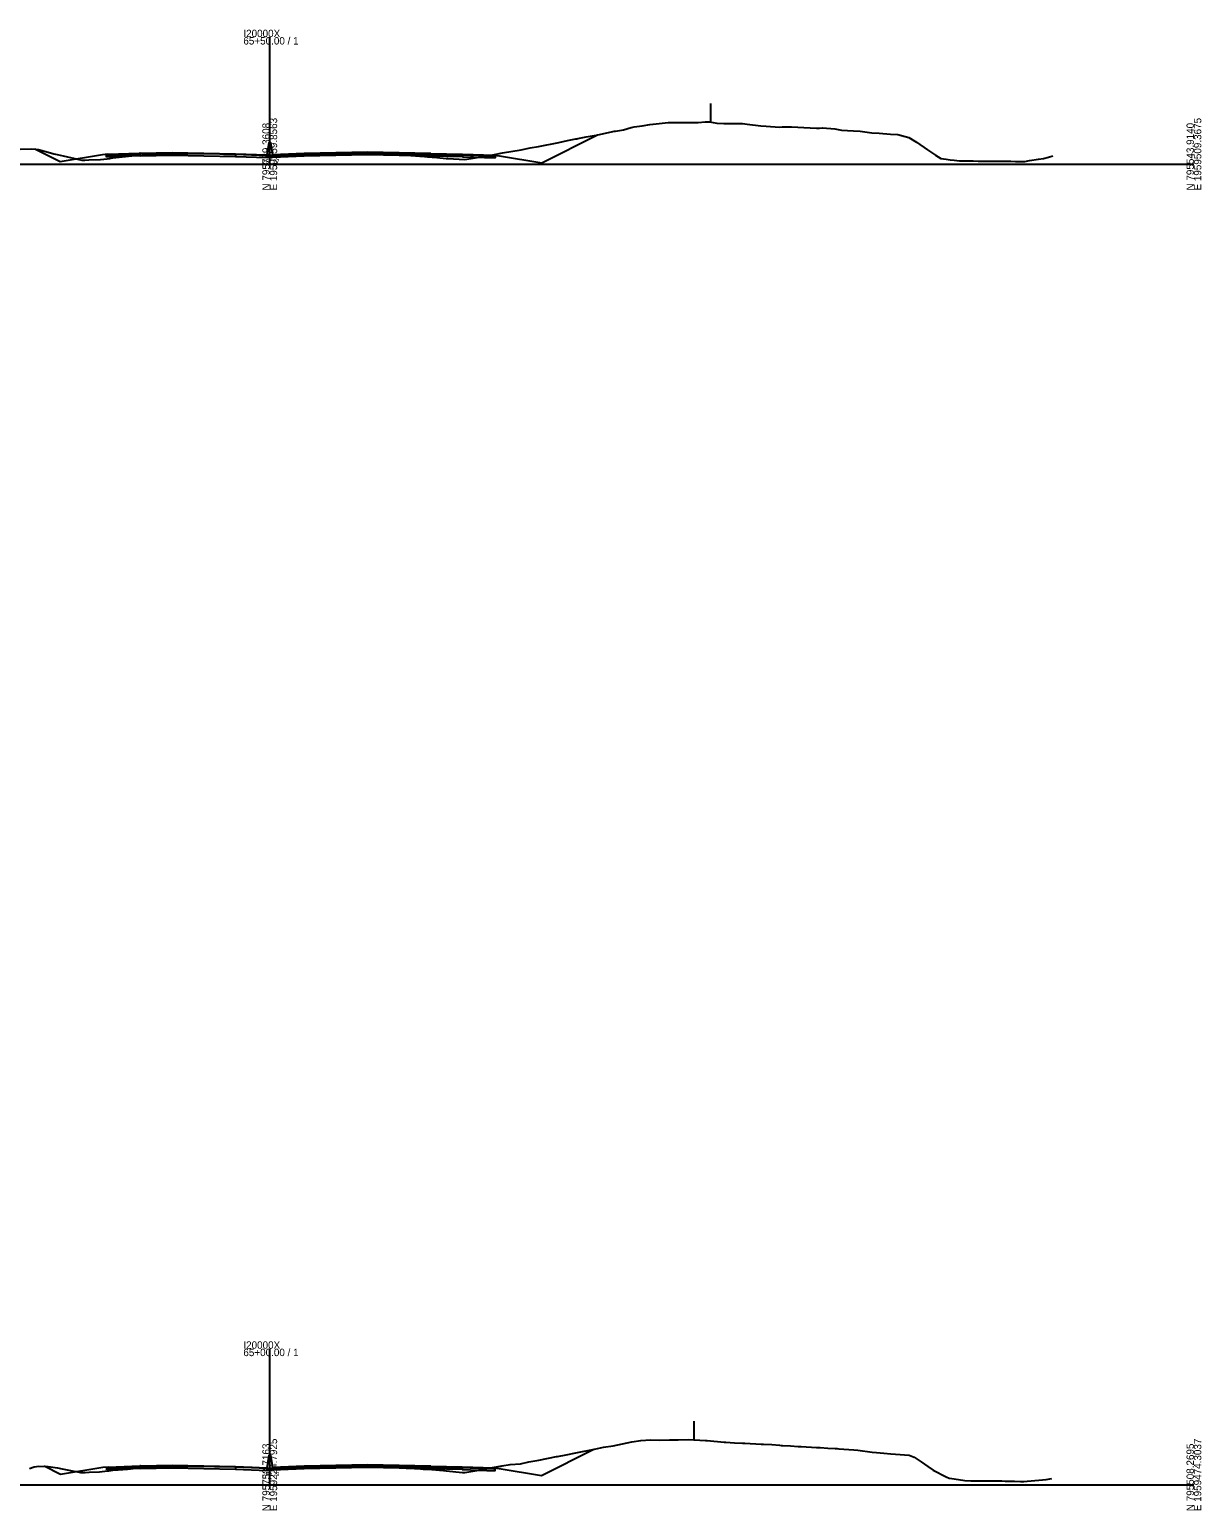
# Model space of a CAD drawing. Extents: x -4026 to 9638, y -10 to 19609.
# Drawn here: x -1741 to -1297, y 14990 to 15551 of the extents above; entities that cross this region are included whole.
import ezdxf

# ---------------------------------------------------------------- set-up
doc = ezdxf.new("R2010")
doc.units = 0
for name, color, linetype in [('RD_EX_Fence_Other', 7, 'Continuous'), ('RD_GPK_XS_Cell', 7, 'Continuous'), ('RD_XS_Base', 7, 'Continuous'), ('RD_XS_ExGround', 7, 'Continuous'), ('RD_XS_Greenside', 7, 'Continuous'), ('RD_XS_MedBWall', 7, 'Continuous'), ('RD_XS_Pave', 7, 'Continuous'), ('RD_XS_PaveOvlay', 7, 'Continuous'), ('RD_XS_TieSlope', 7, 'Continuous'), ('RD_XS_TX_Elev_EX', 7, 'Continuous')]:
    doc.layers.add(name, color=color, linetype=linetype)

msp = doc.modelspace()

# ---------------------------------------------------------------- linework, layer by layer
at = {"layer": 'RD_EX_Fence_Other'}
for p, q in [((-1483.11, 15522.92), (-1483.11, 15515.92)), ((-1489.45, 15024.04), (-1489.45, 15017.04))]:
    msp.add_line(p, q, dxfattribs=at)
at = {"layer": 'RD_GPK_XS_Cell'}
for p, q in [((-1650, 15500), (-1650, 15548.07)), ((-2000, 15500), (-1650, 15500)), ((-1650, 15500), (-1300, 15500)), ((-1650, 15000), (-1650, 15051.51)), ((-2000, 15000), (-1650, 15000)), ((-1650, 15000), (-1300, 15000))]:
    msp.add_line(p, q, dxfattribs=at)
at = {"layer": 'RD_XS_Base'}
for points in [[(-1711.86, 15503.35), (-1711.36, 15503.37), (-1699.36, 15503.84)], [(-1711.86, 15502.68), (-1711.86, 15503.35)], [(-1699.36, 15503.17), (-1711.86, 15502.68)], [(-1699.36, 15503.84), (-1699.11, 15503.85)], [(-1699.36, 15503.17), (-1699.36, 15503.84)], [(-1699.11, 15503.18), (-1699.36, 15503.17)], [(-1663, 15503.61), (-1687, 15504.1), (-1699.11, 15503.85)], [(-1699.11, 15503.85), (-1699.11, 15503.18)], [(-1699.11, 15503.18), (-1687, 15503.43), (-1663, 15502.94)], [(-1651, 15503.14), (-1663, 15503.61)], [(-1663, 15503.61), (-1663, 15502.94)], [(-1663, 15502.94), (-1651, 15502.47)], [(-1651, 15502.47), (-1651, 15503.14)], [(-1649, 15503.23), (-1637, 15503.72)], [(-1649, 15502.56), (-1649, 15503.23)], [(-1637, 15503.05), (-1649, 15502.56)], [(-1637, 15503.72), (-1613, 15504.21), (-1589, 15503.72)], [(-1637, 15503.05), (-1637, 15503.72)], [(-1589, 15503.05), (-1613, 15503.54), (-1637, 15503.05)], [(-1589, 15503.72), (-1577, 15503.48)], [(-1589, 15503.05), (-1589, 15503.72)], [(-1577, 15502.81), (-1589, 15503.05)], [(-1577, 15503.48), (-1577, 15502.81)], [(-1564.5, 15502.99), (-1565, 15503.01), (-1577, 15503.48)], [(-1577, 15502.81), (-1564.5, 15502.32)], [(-1564.5, 15502.32), (-1564.5, 15502.99)], [(-1711.75, 15006.35), (-1711.25, 15006.37), (-1699.25, 15006.84)], [(-1711.75, 15005.68), (-1711.75, 15006.35)], [(-1699.25, 15006.17), (-1711.75, 15005.68)], [(-1699.25, 15006.84), (-1699, 15006.84)], [(-1699.25, 15006.17), (-1699.25, 15006.84)], [(-1699, 15006.17), (-1699.25, 15006.17)], [(-1663, 15006.61), (-1687, 15007.09), (-1699, 15006.84)], [(-1699, 15006.84), (-1699, 15006.17)], [(-1699, 15006.17), (-1687, 15006.42), (-1663, 15005.94)], [(-1651, 15006.14), (-1663, 15006.61)], [(-1663, 15006.61), (-1663, 15005.94)], [(-1663, 15005.94), (-1651, 15005.47)], [(-1651, 15005.47), (-1651, 15006.14)], [(-1649, 15006.26), (-1637, 15006.75)], [(-1649, 15005.59), (-1649, 15006.26)], [(-1637, 15006.08), (-1649, 15005.59)], [(-1637, 15006.75), (-1613, 15007.23), (-1589, 15006.75)], [(-1637, 15006.08), (-1637, 15006.75)], [(-1589, 15006.08), (-1613, 15006.56), (-1637, 15006.08)], [(-1589, 15006.75), (-1577.12, 15006.51)], [(-1589, 15006.08), (-1589, 15006.75)], [(-1577.12, 15005.84), (-1589, 15006.08)], [(-1577.12, 15006.51), (-1577.12, 15005.84)], [(-1564.62, 15006.01), (-1565.12, 15006.03), (-1577.12, 15006.51)], [(-1577.12, 15005.84), (-1564.62, 15005.34)], [(-1564.62, 15005.34), (-1564.62, 15006.01)]]:
    msp.add_lwpolyline(points, dxfattribs=at)
at = {"layer": 'RD_XS_ExGround'}
for points in [[(-1744.55, 15505.68), (-1740.11, 15505.81), (-1737.54, 15505.49), (-1732.98, 15504.24), (-1731.74, 15503.93), (-1730.53, 15503.66), (-1728.21, 15503.16), (-1723.88, 15502.11), (-1722.33, 15501.73), (-1721.15, 15501.46), (-1720.02, 15501.5), (-1718.51, 15501.57), (-1714.06, 15501.77), (-1711.59, 15502.05), (-1710.53, 15502.18), (-1709.49, 15502.32), (-1706.99, 15502.65), (-1702.22, 15503.12), (-1700.92, 15503.25), (-1692.92, 15503.69), (-1691.15, 15503.78), (-1688.02, 15503.86), (-1679.96, 15504.04), (-1668.73, 15503.84), (-1668.4, 15503.84), (-1667.58, 15503.82), (-1656.71, 15503.61), (-1654.95, 15503.48), (-1651.19, 15503.23), (-1650, 15503.27), (-1647.58, 15503.35), (-1647.2, 15503.36), (-1646.74, 15503.38), (-1641.75, 15503.61), (-1632.99, 15503.8), (-1629.86, 15503.87), (-1622.32, 15504), (-1618.27, 15504.07), (-1614.31, 15503.97), (-1606.47, 15503.77), (-1603.46, 15503.61), (-1598.35, 15503.32), (-1591.43, 15502.86), (-1590.25, 15502.78), (-1586.78, 15502.5), (-1583.24, 15502.1), (-1582.58, 15502.06), (-1576.12, 15501.73), (-1568.99, 15502.82), (-1565.57, 15503.51), (-1561.86, 15504.21), (-1554.73, 15505.36), (-1551.42, 15506.16), (-1548.17, 15506.63), (-1547.6, 15506.74), (-1541.16, 15508.11), (-1540.47, 15508.24), (-1537.28, 15508.96), (-1534.14, 15509.55), (-1533.74, 15509.62), (-1533.34, 15509.7), (-1530.21, 15510.37), (-1527.13, 15510.83), (-1526.21, 15511.01), (-1520.11, 15512.29), (-1519.6, 15512.42), (-1519.08, 15512.51), (-1516.07, 15513.03), (-1513.1, 15513.81), (-1512.53, 15513.95), (-1511.95, 15514.05), (-1509, 15514.55), (-1506.09, 15514.94), (-1504.82, 15515.12), (-1499.07, 15515.71), (-1498.39, 15515.77), (-1497.69, 15515.76), (-1492.06, 15515.77), (-1491.32, 15515.77), (-1490.56, 15515.76), (-1487.78, 15515.77), (-1485.05, 15516.02), (-1483.43, 15515.98), (-1480.71, 15515.47), (-1478.03, 15515.4), (-1477.17, 15515.41), (-1476.3, 15515.37), (-1471.02, 15515.37), (-1469.17, 15515.15), (-1464.01, 15514.44), (-1462.04, 15514.33), (-1456.99, 15514.03), (-1455.96, 15514.05), (-1454.91, 15514.09), (-1452.42, 15514.13), (-1449.98, 15514.02), (-1447.78, 15513.83), (-1445.35, 15513.7), (-1442.96, 15513.62), (-1441.82, 15513.59), (-1440.65, 15513.76), (-1435.95, 15513.4), (-1433.52, 15512.91), (-1431.21, 15512.73), (-1428.94, 15512.65), (-1426.39, 15512.41), (-1421.92, 15511.86), (-1419.26, 15511.67), (-1414.91, 15511.36), (-1412.13, 15511.18), (-1407.9, 15510.03), (-1405, 15508.29), (-1400.88, 15505.37), (-1397.87, 15503.38), (-1395.85, 15502.16), (-1393.87, 15501.83), (-1392.32, 15501.63), (-1390.74, 15501.48), (-1388.78, 15501.3), (-1386.85, 15501.24), (-1385.25, 15501.2), (-1383.61, 15501.19), (-1381.71, 15501.16), (-1379.84, 15501.15), (-1378.18, 15501.14), (-1376.48, 15501.13), (-1372.83, 15501.11), (-1371.1, 15501.09), (-1369.35, 15501.06), (-1367.57, 15501.01), (-1365.81, 15501.01), (-1364.03, 15501.04), (-1362.22, 15501.33), (-1358.8, 15501.87), (-1356.96, 15502.16), (-1355.09, 15502.67), (-1353.43, 15503.09)], [(-1741.02, 15006.15), (-1739.22, 15006.85), (-1737.45, 15007.06), (-1733.9, 15006.94), (-1730.44, 15006.43), (-1728.62, 15006.07), (-1724.89, 15005.32), (-1723.38, 15004.99), (-1721.62, 15004.62), (-1719.9, 15004.71), (-1718.38, 15004.8), (-1714.47, 15004.94), (-1712.51, 15005.18), (-1710.94, 15005.34), (-1709.4, 15005.49), (-1707.4, 15005.68), (-1703.94, 15005.97), (-1702.74, 15006.08), (-1700.66, 15006.28), (-1698.87, 15006.39), (-1690.92, 15006.85), (-1685.08, 15006.95), (-1679.7, 15007.06), (-1668.88, 15006.88), (-1668.25, 15006.87), (-1667.77, 15006.86), (-1656.69, 15006.63), (-1653.45, 15006.4), (-1651.33, 15006.26), (-1650, 15006.29), (-1649.69, 15006.3), (-1647.35, 15006.35), (-1644.15, 15006.51), (-1641.91, 15006.62), (-1639.99, 15006.66), (-1629.92, 15006.9), (-1624.05, 15006.99), (-1618.17, 15007.08), (-1610.22, 15006.9), (-1606.49, 15006.81), (-1604.99, 15006.72), (-1598.33, 15006.34), (-1595.21, 15006.15), (-1592.93, 15006.04), (-1592.18, 15005.99), (-1591.81, 15005.96), (-1590.73, 15005.9), (-1590.16, 15005.88), (-1584.17, 15005.47), (-1583.65, 15005.41), (-1583.15, 15005.34), (-1577.04, 15004.68), (-1576.58, 15004.65), (-1576.13, 15004.71), (-1573.05, 15005.13), (-1569.91, 15005.68), (-1569.51, 15005.75), (-1569.12, 15005.85), (-1562.78, 15007.04), (-1562.44, 15007.08), (-1562.11, 15007.14), (-1558.9, 15007.62), (-1555.09, 15007.93), (-1551.83, 15008.64), (-1548.08, 15009.31), (-1541.39, 15010.7), (-1541.07, 15010.76), (-1537.69, 15011.32), (-1534.05, 15012.04), (-1527.04, 15013.51), (-1523.55, 15014.24), (-1520, 15014.71), (-1512.87, 15016.21), (-1509.41, 15016.72), (-1505.74, 15017.01), (-1502.33, 15016.92), (-1498.61, 15016.96), (-1495.26, 15017.01), (-1491.48, 15017.14), (-1484.96, 15016.81), (-1484.35, 15016.81), (-1477.94, 15016.16), (-1477.58, 15016.1), (-1477.22, 15016.08), (-1474.05, 15015.82), (-1470.93, 15015.79), (-1470.09, 15015.76), (-1463.92, 15015.41), (-1462.96, 15015.34), (-1459.91, 15015.2), (-1456.9, 15014.97), (-1456.37, 15014.93), (-1455.83, 15014.9), (-1452.84, 15014.73), (-1449.89, 15014.48), (-1448.7, 15014.45), (-1442.87, 15014.13), (-1442.23, 15014.07), (-1441.57, 15014.06), (-1438.69, 15013.88), (-1435.86, 15013.75), (-1435.16, 15013.69), (-1434.44, 15013.67), (-1428.85, 15013.25), (-1427.31, 15013.07), (-1421.83, 15012.37), (-1420.18, 15012.17), (-1417.48, 15011.96), (-1414.82, 15011.75), (-1413.05, 15011.62), (-1407.81, 15011.24), (-1405.92, 15010.5), (-1403.34, 15008.72), (-1400.79, 15006.89), (-1398.79, 15005.58), (-1393.78, 15002.96), (-1392.73, 15002.52), (-1391.66, 15002.33), (-1389.19, 15001.94), (-1386.76, 15001.64), (-1384.53, 15001.52), (-1382.12, 15001.51), (-1379.75, 15001.5), (-1377.4, 15001.5), (-1372.74, 15001.45), (-1371.52, 15001.41), (-1370.27, 15001.39), (-1367.98, 15001.36), (-1365.72, 15001.3), (-1364.44, 15001.26), (-1363.14, 15001.32), (-1358.71, 15001.69), (-1357.37, 15001.86), (-1356.01, 15002.05), (-1353.84, 15002.37)]]:
    msp.add_lwpolyline(points, dxfattribs=at)
at = {"layer": 'RD_XS_Greenside'}
for points in [[(-1713.36, 15503.54), (-1729.36, 15500.87)], [(-1711.36, 15503.7), (-1713.36, 15503.54)], [(-1565, 15503.34), (-1563, 15503.18)], [(-1563, 15503.18), (-1547, 15500.51)], [(-1713.25, 15006.54), (-1729.25, 15003.87)], [(-1711.25, 15006.7), (-1713.25, 15006.54)], [(-1565.12, 15006.37), (-1563.12, 15006.2)], [(-1563.12, 15006.2), (-1547.12, 15003.53)]]:
    msp.add_lwpolyline(points, dxfattribs=at)
at = {"layer": 'RD_XS_MedBWall'}
for points in [[(-1651, 15503.47), (-1650.25, 15508.23), (-1649.75, 15508.23), (-1649, 15503.56)], [(-1651, 15502.47), (-1651, 15503.47)], [(-1649, 15502.47), (-1651, 15502.47)], [(-1649, 15503.56), (-1649, 15502.47)], [(-1651, 15006.46), (-1650.25, 15011.26), (-1649.75, 15011.26), (-1649, 15006.59)], [(-1651, 15005.46), (-1651, 15006.46)], [(-1649, 15005.46), (-1651, 15005.46)], [(-1649, 15006.59), (-1649, 15005.46)]]:
    msp.add_lwpolyline(points, dxfattribs=at)
at = {"layer": 'RD_XS_Pave'}
for points in [[(-1711.36, 15503.53), (-1699.36, 15504.01)], [(-1699.36, 15503.84), (-1711.36, 15503.37)], [(-1711.36, 15503.37), (-1711.36, 15503.53)], [(-1699.36, 15504.01), (-1699.11, 15504.02)], [(-1699.36, 15503.84), (-1699.36, 15504.01)], [(-1699.11, 15503.85), (-1699.36, 15503.84)], [(-1699.11, 15504.02), (-1687, 15504.26), (-1663, 15503.78)], [(-1663, 15503.61), (-1687, 15504.1), (-1699.11, 15503.85)], [(-1699.11, 15504.02), (-1699.11, 15503.85)], [(-1663, 15503.78), (-1663, 15503.61)], [(-1663, 15503.78), (-1651, 15503.31)], [(-1651, 15503.14), (-1663, 15503.61)], [(-1651, 15503.31), (-1651, 15503.14)], [(-1637, 15503.89), (-1649, 15503.4)], [(-1649, 15503.23), (-1637, 15503.72)], [(-1649, 15503.4), (-1649, 15503.23)], [(-1589, 15503.89), (-1613, 15504.37), (-1637, 15503.89)], [(-1637, 15503.72), (-1613, 15504.21), (-1589, 15503.72)], [(-1637, 15503.89), (-1637, 15503.72)], [(-1589, 15503.89), (-1577, 15503.65)], [(-1589, 15503.72), (-1589, 15503.89)], [(-1577, 15503.48), (-1589, 15503.72)], [(-1577, 15503.65), (-1577, 15503.48)], [(-1565, 15503.17), (-1577, 15503.65)], [(-1577, 15503.48), (-1565, 15503.01)], [(-1565, 15503.01), (-1565, 15503.17)], [(-1711.25, 15006.53), (-1699.25, 15007.01)], [(-1699.25, 15006.84), (-1711.25, 15006.37)], [(-1711.25, 15006.37), (-1711.25, 15006.53)], [(-1699.25, 15007.01), (-1699, 15007.01)], [(-1699.25, 15006.84), (-1699.25, 15007.01)], [(-1699, 15006.84), (-1699.25, 15006.84)], [(-1699, 15007.01), (-1687, 15007.26), (-1663, 15006.78)], [(-1663, 15006.61), (-1687, 15007.09), (-1699, 15006.84)], [(-1699, 15007.01), (-1699, 15006.84)], [(-1663, 15006.78), (-1663, 15006.61)], [(-1663, 15006.78), (-1651, 15006.31)], [(-1651, 15006.14), (-1663, 15006.61)], [(-1651, 15006.31), (-1651, 15006.14)], [(-1637, 15006.92), (-1649, 15006.43)], [(-1649, 15006.26), (-1637, 15006.75)], [(-1649, 15006.43), (-1649, 15006.26)], [(-1589, 15006.92), (-1613, 15007.4), (-1637, 15006.92)], [(-1637, 15006.75), (-1613, 15007.23), (-1589, 15006.75)], [(-1637, 15006.92), (-1637, 15006.75)], [(-1589, 15006.92), (-1577.12, 15006.68)], [(-1589, 15006.75), (-1589, 15006.92)], [(-1577.12, 15006.51), (-1589, 15006.75)], [(-1577.12, 15006.68), (-1577.12, 15006.51)], [(-1565.12, 15006.2), (-1577.12, 15006.68)], [(-1577.12, 15006.51), (-1565.12, 15006.03)], [(-1565.12, 15006.03), (-1565.12, 15006.2)]]:
    msp.add_lwpolyline(points, dxfattribs=at)
at = {"layer": 'RD_XS_PaveOvlay'}
for points in [[(-1711.36, 15503.7), (-1699.36, 15504.18)], [(-1699.36, 15504.01), (-1711.36, 15503.53)], [(-1711.36, 15503.53), (-1711.36, 15503.7)], [(-1699.11, 15504.19), (-1699.36, 15504.18)], [(-1699.36, 15504.18), (-1699.36, 15504.01)], [(-1699.36, 15504.01), (-1699.11, 15504.02)], [(-1699.11, 15504.19), (-1687, 15504.43), (-1663, 15503.95)], [(-1663, 15503.78), (-1687, 15504.26), (-1699.11, 15504.02)], [(-1699.11, 15504.02), (-1699.11, 15504.19)], [(-1663, 15503.95), (-1663, 15503.78)], [(-1663, 15503.95), (-1651, 15503.47)], [(-1651, 15503.31), (-1663, 15503.78)], [(-1651, 15503.47), (-1651, 15503.31)], [(-1637, 15504.06), (-1649, 15503.56)], [(-1649, 15503.4), (-1637, 15503.89)], [(-1649, 15503.56), (-1649, 15503.4)], [(-1589, 15504.06), (-1613, 15504.54), (-1637, 15504.06)], [(-1637, 15503.89), (-1613, 15504.37), (-1589, 15503.89)], [(-1637, 15504.06), (-1637, 15503.89)], [(-1589, 15503.89), (-1589, 15504.06)], [(-1589, 15504.06), (-1577, 15503.82)], [(-1577, 15503.65), (-1589, 15503.89)], [(-1577, 15503.82), (-1577, 15503.65)], [(-1577, 15503.82), (-1565, 15503.34)], [(-1565, 15503.17), (-1577, 15503.65)], [(-1565, 15503.34), (-1565, 15503.17)], [(-1589, 15007.09), (-1613, 15007.57), (-1637, 15007.09)], [(-1711.25, 15006.7), (-1699.25, 15007.18)], [(-1699.25, 15007.01), (-1711.25, 15006.53)], [(-1711.25, 15006.53), (-1711.25, 15006.7)], [(-1699.25, 15007.18), (-1699.25, 15007.01)], [(-1699, 15007.18), (-1699.25, 15007.18)], [(-1699.25, 15007.01), (-1699, 15007.01)], [(-1699, 15007.18), (-1687, 15007.42), (-1663, 15006.94)], [(-1663, 15006.78), (-1687, 15007.26), (-1699, 15007.01)], [(-1699, 15007.01), (-1699, 15007.18)], [(-1663, 15006.94), (-1663, 15006.78)], [(-1663, 15006.94), (-1651, 15006.46)], [(-1651, 15006.31), (-1663, 15006.78)], [(-1651, 15006.46), (-1651, 15006.31)], [(-1637, 15007.09), (-1649, 15006.59)], [(-1649, 15006.43), (-1637, 15006.92)], [(-1649, 15006.59), (-1649, 15006.43)], [(-1637, 15006.92), (-1613, 15007.4), (-1589, 15006.92)], [(-1637, 15007.09), (-1637, 15006.92)], [(-1589, 15006.92), (-1589, 15007.09)], [(-1589, 15007.09), (-1577.12, 15006.85)], [(-1577.12, 15006.68), (-1589, 15006.92)], [(-1577.12, 15006.85), (-1577.12, 15006.68)], [(-1577.12, 15006.85), (-1565.12, 15006.37)], [(-1565.12, 15006.2), (-1577.12, 15006.68)], [(-1565.12, 15006.37), (-1565.12, 15006.2)]]:
    msp.add_lwpolyline(points, dxfattribs=at)
at = {"layer": 'RD_XS_TieSlope'}
for points in [[(-1547, 15500.51), (-1525.84, 15511.09)], [(-1729.36, 15500.87), (-1738.95, 15505.67)], [(-1547.12, 15003.53), (-1527.26, 15013.47)], [(-1729.25, 15003.87), (-1735.49, 15006.99)]]:
    msp.add_lwpolyline(points, dxfattribs=at)

# ---------------------------------------------------------------- texts
at = {"layer": 'RD_GPK_XS_Cell'}
for s, p in [('65+50.00 / 1', (-1660, 15545.27)), ('I20000X', (-1660, 15548.07)), ('I20000X', (-1660, 15051.51)), ('65+00.00 / 1', (-1660, 15048.71))]:
    msp.add_text(s, height=2.8, dxfattribs=at).set_placement(p)
for s, p in [('N 795789.3608', (-1650, 15490)), ('E 1959259.8563', (-1647.2, 15490)), ('N 795543.9140', (-1300, 15490)), ('E 1959509.3675', (-1297.2, 15490)), ('N 795753.7163', (-1650, 14990)), ('E 1959224.7925', (-1647.2, 14990)), ('N 795508.2695', (-1300, 14990)), ('E 1959474.3037', (-1297.2, 14990))]:
    msp.add_text(s, height=2.8, rotation=90, dxfattribs=at).set_placement(p)
at = {"layer": 'RD_XS_TX_Elev_EX'}
for s, p in [('257.27', (-1652.68, 15500.27)), ('259.29', (-1652.69, 15003.29))]:
    msp.add_text(s, height=1.5, dxfattribs=at).set_placement(p)

doc.saveas('drawing.dxf')
